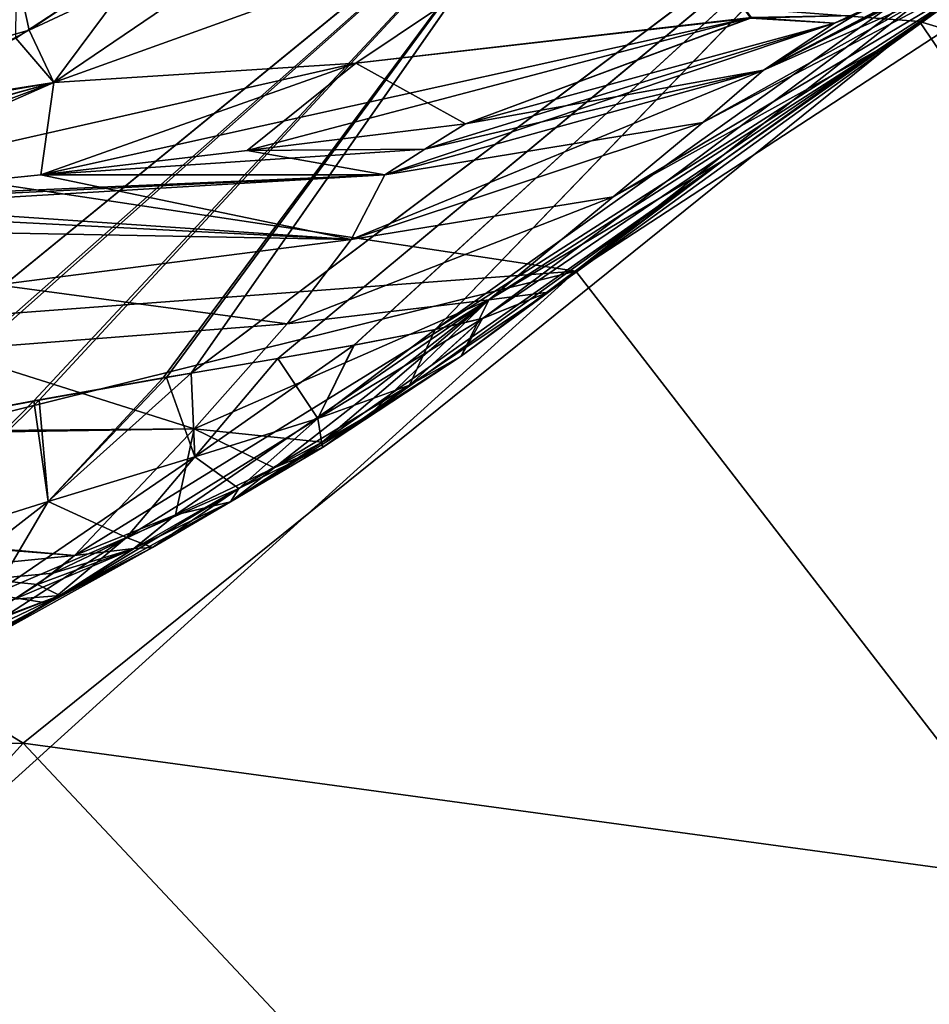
# Model space of a CAD drawing. Header units: metres. Extents: x -31 to 116, y -82 to 82.
# Tile 539 of 656: x -7.55 to -6.19, y 7.61 to 9.09. Entities that reach past the tile are written whole.
import ezdxf

# ---------------------------------------------------------------- set-up
doc = ezdxf.new("R2010")
doc.units = ezdxf.units.M
doc.layers.add('solid_80000000GA_10_1', color=7, linetype='CONTINUOUS')

msp = doc.modelspace()

# ---------------------------------------------------------------- linework, layer by layer
at = {"layer": 'solid_80000000GA_10_1'}
for points in [[(0, 15.415252, 67.784035), (-12.6, 8.140638, 67.580978), (-12.6, 8.140638, 81.453682)], [(0, 15.415252, 81.302902), (0, 15.415252, 67.784035), (-12.6, 8.140638, 81.453682)], [(-1.262316, 14.686454, 81.548462), (0, 15.415252, 81.302902), (-12.6, 8.140638, 81.453682)], [(0, 15.415252, 67.784035), (-2.518871, 13.960981, 66.651321), (-12.6, 8.140638, 67.580978)], [(0, 15.415252, -67.784035), (-12.6, 8.140638, -67.580978), (-11.690118, 8.665959, -67.071724)], [(0, 15.415252, -81.302902), (-12.6, 8.140638, -81.453682), (-12.6, 8.140638, -67.580978)], [(0, 15.415252, -67.784035), (0, 15.415252, -81.302902), (-12.6, 8.140638, -67.580978)], [(-1.261851, 14.686722, -81.548378), (-12.6, 8.140638, -81.453682), (0, 15.415252, -81.302902)], [(0, 15.415252, -67.784035), (-11.690118, 8.665959, -67.071724), (-10.840557, 9.156453, -66.655121)], [(-11.534207, 8.755975, -81.642868), (-12.6, 8.140638, -81.453682), (-1.261851, 14.686722, -81.548378)], [(-1.262316, 14.686454, 81.548462), (-12.6, 8.140638, 81.453682), (-11.53445, 8.755835, 81.64283)], [(-2.492978, 13.975931, 81.74649), (-1.262316, 14.686454, 81.548462), (-11.53445, 8.755835, 81.64283)], [(-11.534207, 8.755975, -81.642868), (-1.261851, 14.686722, -81.548378), (-2.492356, 13.97629, -81.746399)], [(-2.492978, 13.975931, 81.74649), (-11.53445, 8.755835, 81.64283), (-10.497323, 9.35462, 81.795929)], [(-10.497006, 9.354803, -81.795967), (-11.534207, 8.755975, -81.642868), (-2.492356, 13.97629, -81.746399)], [(-2.518871, 13.960981, 66.651321), (-11.708554, 8.655315, 67.081337), (-12.6, 8.140638, 67.580978)], [(-2.518871, 13.960981, 66.651321), (-10.875454, 9.136306, 66.670906), (-11.708554, 8.655315, 67.081337)], [(-4.706282, 9.942379, -82), (-6.205023, 9.08275, -82), (-9.735477, 9.352529, -82)], [(-3.988496, 8.417905, -80.315002), (-6.205023, 9.08275, -82), (-4.706282, 9.942379, -82)], [(-6.719516, 8.709035, 82), (-5.274789, 9.652801, 82), (-9.891911, 9.18692, 82)], [(-5.689669, 7.375425, 80.315002), (-5.274789, 9.652801, 82), (-6.719516, 8.709035, 82)], [(-7.756747, 8.472095, 62.580635), (-7.869422, 8.449155, 62.701412), (-6.708663, 9.396626, 62.700283)], [(-7.635834, 9.200389, 63.369762), (-6.708663, 9.396626, 62.700283), (-7.869422, 8.449155, 62.701412)], [(-7.86919, 8.449199, -62.701164), (-6.708972, 9.396405, -62.700283), (-7.635741, 9.200466, -63.369762)], [(-7.74636, 8.474146, -62.569065), (-6.708972, 9.396405, -62.700283), (-7.86919, 8.449199, -62.701164)], [(-7.531572, 8.514465, 62.310474), (-7.756747, 8.472095, 62.580635), (-6.708663, 9.396626, 62.700283)], [(-7.523978, 8.515847, -62.30061), (-6.708972, 9.396405, -62.700283), (-7.74636, 8.474146, -62.569065)], [(-7.531572, 8.514465, 62.310474), (-6.708663, 9.396626, 62.700283), (-7.337802, 8.549012, 62.038853)], [(-7.523978, 8.515847, -62.30061), (-7.333107, 8.549821, -62.031651), (-6.708972, 9.396405, -62.700283)], [(-6.708663, 9.396626, 62.700283), (-7.296231, 8.556215, 61.974037), (-7.337802, 8.549012, 62.038853)], [(-7.333107, 8.549821, -62.031651), (-7.296254, 8.556215, -61.974083), (-6.708972, 9.396405, -62.700283)], [(-7.296254, 8.556215, -61.974083), (-6.195758, 9.38412, -61.974766), (-6.708972, 9.396405, -62.700283)], [(-6.708663, 9.396626, 62.700283), (-6.196093, 9.383899, 61.974766), (-7.296231, 8.556215, 61.974037)], [(-7.16616, 8.578172, -61.749733), (-6.195758, 9.38412, -61.974766), (-7.296254, 8.556215, -61.974083)], [(-7.166157, 8.578162, 61.749699), (-7.296231, 8.556215, 61.974037), (-6.196093, 9.383899, 61.974766)], [(-7.051939, 8.598053, -61.518177), (-6.195758, 9.38412, -61.974766), (-7.16616, 8.578172, -61.749733)], [(-7.166157, 8.578162, 61.749699), (-6.196093, 9.383899, 61.974766), (-7.05216, 8.598008, 61.518654)], [(-6.196093, 9.383899, 61.974766), (-6.930471, 8.621481, 61.212044), (-7.05216, 8.598008, 61.518654)], [(-7.051939, 8.598053, -61.518177), (-6.930647, 8.62144, -61.212536), (-6.195758, 9.38412, -61.974766)], [(-6.195758, 9.38412, -61.974766), (-6.930647, 8.62144, -61.212536), (-5.875653, 9.372021, -61.211105)], [(-6.196093, 9.383899, 61.974766), (-5.875781, 9.371941, 61.211105), (-6.930471, 8.621481, 61.212044)], [(-6.120375, 9.140078, -60.428932), (-5.875653, 9.372021, -61.211105), (-6.930647, 8.62144, -61.212536)], [(-6.858717, 8.638274, 60.976192), (-6.930471, 8.621481, 61.212044), (-5.875781, 9.371941, 61.211105)], [(-6.858717, 8.638274, 60.976192), (-5.875781, 9.371941, 61.211105), (-6.76052, 8.677291, 60.428932)], [(-5.875781, 9.371941, 61.211105), (-6.120375, 9.140078, 60.428932), (-6.76052, 8.677291, 60.428932)], [(-7.547945, 8.001782, -82), (-10.88724, 7.982312, -82), (-9.735477, 9.352529, -82)], [(-6.205023, 9.08275, -82), (-7.547945, 8.001782, -82), (-9.735477, 9.352529, -82)], [(-6.438778, 9.009865, -54.577484), (-5.819015, 9.334831, -53.489151), (-5.866553, 9.305029, -54.068878)], [(-6.438778, 9.009865, -54.577484), (-6.30294, 9.091658, -53.42181), (-5.819015, 9.334831, -53.489151)], [(-6.618863, 9.30884, 51.862522), (-7.05059, 9.297509, 51.120998), (-7.501931, 8.991323, 51.42667)], [(-7.049549, 9.0202, 52.213791), (-6.618863, 9.30884, 51.862522), (-7.501931, 8.991323, 51.42667)], [(-7.501929, 8.991323, -51.426674), (-6.618859, 9.30884, -51.86253), (-7.049545, 9.0202, -52.213795)], [(-7.501929, 8.991323, -51.426674), (-7.050588, 9.297509, -51.121002), (-6.618859, 9.30884, -51.86253)], [(-6.456347, 9.088624, 52.939102), (-6.618863, 9.30884, 51.862522), (-7.049549, 9.0202, 52.213791)], [(-7.049545, 9.0202, -52.213795), (-6.618859, 9.30884, -51.86253), (-6.457912, 9.087791, -52.940632)], [(-7.538471, 9.069722, 50.94632), (-7.501931, 8.991323, 51.42667), (-7.05059, 9.297509, 51.120998)], [(-7.329102, 9.210394, 50.838581), (-7.538471, 9.069722, 50.94632), (-7.05059, 9.297509, 51.120998)], [(-7.351388, 9.193875, -50.850506), (-7.050588, 9.297509, -51.121002), (-7.501929, 8.991323, -51.426674)], [(-5.866553, 9.305029, -54.068878), (-5.913971, 9.274963, -54.649006), (-6.438778, 9.009865, -54.577484)], [(-6.529537, 8.931521, 56.014359), (-5.913971, 9.274963, 54.649006), (-6.438715, 9.009712, 54.57745)], [(-6.529537, 8.931521, 56.014359), (-6.071211, 9.172808, 56.292782), (-5.913971, 9.274963, 54.649006)], [(-6.438778, 9.009865, -54.577484), (-5.913971, 9.274963, -54.649006), (-6.071185, 9.172825, -56.292564)], [(-6.438715, 9.009712, 54.57745), (-5.913971, 9.274963, 54.649006), (-6.332164, 9.080369, 53.418015)], [(-5.913971, 9.274963, 54.649006), (-6.303055, 9.091613, 53.421795), (-6.332164, 9.080369, 53.418015)], [(-7.557942, 9.159427, 50.626781), (-7.538471, 9.069722, 50.94632), (-7.329102, 9.210394, 50.838581)], [(-7.558837, 9.057687, -50.956161), (-7.351388, 9.193875, -50.850506), (-7.501929, 8.991323, -51.426674)], [(-7.557888, 9.159433, -50.62669), (-7.351388, 9.193875, -50.850506), (-7.558837, 9.057687, -50.956161)], [(-6.719516, 8.709035, 82), (-9.891911, 9.18692, 82), (-10.550343, 8.422568, 82)], [(-7.557942, 9.159427, 50.626781), (-7.902056, 8.966541, 50.769207), (-7.538471, 9.069722, 50.94632)], [(-6.663631, 8.820189, -57.446842), (-6.071185, 9.172825, -56.292564), (-6.266772, 9.04033, -57.805351)], [(-6.529539, 8.93152, -56.014381), (-6.071185, 9.172825, -56.292564), (-6.663631, 8.820189, -57.446842)], [(-6.66363, 8.82019, 57.446827), (-6.266815, 9.0403, 57.805641), (-6.071211, 9.172808, 56.292782)], [(-6.529537, 8.931521, 56.014359), (-6.66363, 8.82019, 57.446827), (-6.071211, 9.172808, 56.292782)], [(-6.529539, 8.93152, -56.014381), (-6.438778, 9.009865, -54.577484), (-6.071185, 9.172825, -56.292564)], [(-6.071211, 9.172808, 56.292782), (-6.266815, 9.0403, 57.805641), (-6.120375, 9.140078, 60.428932)], [(-6.266772, 9.04033, -57.805351), (-6.071185, 9.172825, -56.292564), (-6.120375, 9.140078, -60.428932)], [(-6.120375, 9.140078, -60.428932), (-6.930647, 8.62144, -61.212536), (-6.859594, 8.638056, -60.979588)], [(-6.120375, 9.140078, -60.428932), (-6.859594, 8.638056, -60.979588), (-6.76052, 8.677291, -60.428932)], [(-6.497733, 8.875779, 59.185165), (-6.76052, 8.677291, 60.428932), (-6.120375, 9.140078, 60.428932)], [(-6.497694, 8.875808, -59.184952), (-6.120375, 9.140078, -60.428932), (-6.76052, 8.677291, -60.428932)], [(-6.266815, 9.0403, 57.805641), (-6.497733, 8.875779, 59.185165), (-6.120375, 9.140078, 60.428932)], [(-6.497694, 8.875808, -59.184952), (-6.266772, 9.04033, -57.805351), (-6.120375, 9.140078, -60.428932)], [(-6.456347, 9.088624, 52.939102), (-7.049549, 9.0202, 52.213791), (-7.521314, 8.853372, 52.585651)], [(-6.456347, 9.088624, 52.939102), (-7.521314, 8.853372, 52.585651), (-7.211966, 8.88956, 52.975071)], [(-6.456347, 9.088624, 52.939102), (-7.211966, 8.88956, 52.975071), (-6.885127, 8.929543, 53.349537)], [(-7.049545, 9.0202, -52.213795), (-6.457912, 9.087791, -52.940632), (-6.885127, 8.929543, -53.349537)], [(-6.332164, 9.080369, 53.418015), (-6.456347, 9.088624, 52.939102), (-6.885127, 8.929543, 53.349537)], [(-6.332163, 9.080369, -53.418015), (-6.885127, 8.929543, -53.349537), (-6.457912, 9.087791, -52.940632)], [(-6.332163, 9.080369, -53.418015), (-6.457912, 9.087791, -52.940632), (-6.30294, 9.091658, -53.42181)], [(-6.303055, 9.091613, 53.421795), (-6.456347, 9.088624, 52.939102), (-6.332164, 9.080369, 53.418015)], [(-6.438778, 9.009865, -54.577484), (-6.332163, 9.080369, -53.418015), (-6.30294, 9.091658, -53.42181)], [(-5.256242, 7.690328, -80.315002), (-7.547945, 8.001782, -82), (-6.205023, 9.08275, -82)], [(-6.946005, 8.891377, -53.929234), (-6.332163, 9.080369, -53.418015), (-7.005945, 8.853372, -54.509037)], [(-6.438778, 9.009865, -54.577484), (-7.005945, 8.853372, -54.509037), (-6.332163, 9.080369, -53.418015)], [(-6.946005, 8.891377, -53.929234), (-6.885127, 8.929543, -53.349537), (-6.332163, 9.080369, -53.418015)], [(-6.438715, 9.009712, 54.57745), (-6.332164, 9.080369, 53.418015), (-6.885127, 8.929543, 53.349537)], [(-5.256242, 7.690328, -80.315002), (-6.205023, 9.08275, -82), (-3.988496, 8.417905, -80.315002)], [(-7.902056, 8.966541, 50.769207), (-7.763672, 8.950526, 51.05014), (-7.538471, 9.069722, 50.94632)], [(-7.779627, 8.943164, -51.057125), (-7.558837, 9.057687, -50.956161), (-7.501929, 8.991323, -51.426674)], [(-7.538471, 9.069722, 50.94632), (-7.763672, 8.950526, 51.05014), (-7.501931, 8.991323, 51.42667)], [(-6.850095, 8.665926, -58.870163), (-6.266772, 9.04033, -57.805351), (-6.497694, 8.875808, -59.184952)], [(-6.663631, 8.820189, -57.446842), (-6.266772, 9.04033, -57.805351), (-6.850095, 8.665926, -58.870163)], [(-6.850094, 8.665927, 58.870155), (-6.497733, 8.875779, 59.185165), (-6.266815, 9.0403, 57.805641)], [(-6.66363, 8.82019, 57.446827), (-6.850094, 8.665927, 58.870155), (-6.266815, 9.0403, 57.805641)], [(-7.049549, 9.0202, 52.213791), (-8.000389, 8.804494, 51.754948), (-7.521314, 8.853372, 52.585651)], [(-7.049549, 9.0202, 52.213791), (-7.501931, 8.991323, 51.42667), (-8.000389, 8.804494, 51.754948)], [(-7.211966, 8.88956, -52.975071), (-7.521314, 8.853372, -52.585651), (-7.049545, 9.0202, -52.213795)], [(-7.501929, 8.991323, -51.426674), (-7.049545, 9.0202, -52.213795), (-7.521314, 8.853372, -52.585651)], [(-7.211966, 8.88956, -52.975071), (-7.049545, 9.0202, -52.213795), (-6.885127, 8.929543, -53.349537)], [(-6.438715, 9.009712, 54.57745), (-7.005945, 8.853372, 54.509037), (-7.056182, 8.756388, 56.106041)], [(-6.529537, 8.931521, 56.014359), (-6.438715, 9.009712, 54.57745), (-7.056182, 8.756388, 56.106041)], [(-6.529539, 8.93152, -56.014381), (-7.005945, 8.853372, -54.509037), (-6.438778, 9.009865, -54.577484)], [(-6.438715, 9.009712, 54.57745), (-6.946005, 8.891377, 53.929234), (-7.005945, 8.853372, 54.509037)], [(-6.438715, 9.009712, 54.57745), (-6.885127, 8.929543, 53.349537), (-6.946005, 8.891377, 53.929234)], [(-7.501931, 8.991323, 51.42667), (-8.259063, 8.778744, 51.244053), (-8.000389, 8.804494, 51.754948)], [(-8.004169, 8.853188, 51.149666), (-8.259063, 8.778744, 51.244053), (-7.501931, 8.991323, 51.42667)], [(-7.763672, 8.950526, 51.05014), (-8.004169, 8.853188, 51.149666), (-7.501931, 8.991323, 51.42667)], [(-7.501929, 8.991323, -51.426674), (-7.905387, 8.814178, -51.930599), (-8.000388, 8.804494, -51.754948)], [(-7.779627, 8.943164, -51.057125), (-7.501929, 8.991323, -51.426674), (-8.000388, 8.804494, -51.754948)], [(-7.501929, 8.991323, -51.426674), (-7.521314, 8.853372, -52.585651), (-7.905387, 8.814178, -51.930599)], [(-6.946005, 8.891377, 53.929234), (-6.885127, 8.929543, 53.349537), (-7.211966, 8.88956, 52.975071)], [(-6.946005, 8.891377, -53.929234), (-7.211966, 8.88956, -52.975071), (-6.885127, 8.929543, -53.349537)], [(-6.529537, 8.931521, 56.014359), (-7.056182, 8.756388, 56.106041), (-6.66363, 8.82019, 57.446827)], [(-6.529539, 8.93152, -56.014381), (-7.056171, 8.756403, -56.105835), (-7.005945, 8.853372, -54.509037)], [(-6.529539, 8.93152, -56.014381), (-6.663631, 8.820189, -57.446842), (-7.056171, 8.756403, -56.105835)], [(-6.946005, 8.891377, -53.929234), (-7.005945, 8.853372, -54.509037), (-7.521314, 8.853372, -52.585651)], [(-6.946005, 8.891377, -53.929234), (-7.521314, 8.853372, -52.585651), (-7.211966, 8.88956, -52.975071)], [(-7.211966, 8.88956, 52.975071), (-7.521314, 8.853372, 52.585651), (-7.005945, 8.853372, 54.509037)], [(-6.946005, 8.891377, 53.929234), (-7.211966, 8.88956, 52.975071), (-7.005945, 8.853372, 54.509037)], [(-7.028766, 8.493855, 60.306206), (-6.497733, 8.875779, 59.185165), (-7.099885, 8.452905, 60.275455)], [(-6.850094, 8.665927, 58.870155), (-7.099885, 8.452905, 60.275455), (-6.497733, 8.875779, 59.185165)], [(-7.028766, 8.493855, 60.306206), (-6.891333, 8.581738, 60.367664), (-6.497733, 8.875779, 59.185165)], [(-6.891333, 8.581738, 60.367664), (-6.76052, 8.677291, 60.428932), (-6.497733, 8.875779, 59.185165)], [(-6.850095, 8.665926, -58.870163), (-6.497694, 8.875808, -59.184952), (-6.76052, 8.677291, -60.428932)], [(-7.005945, 8.853372, 54.509037), (-8.000389, 8.804494, 51.754948), (-8.259063, 8.778744, 51.244053)], [(-7.056182, 8.756388, 56.106041), (-7.005945, 8.853372, 54.509037), (-8.259063, 8.778744, 51.244053)], [(-7.521314, 8.853372, 52.585651), (-8.000389, 8.804494, 51.754948), (-7.90538, 8.814179, 51.930614)], [(-7.005945, 8.853372, 54.509037), (-7.90538, 8.814179, 51.930614), (-8.000389, 8.804494, 51.754948)], [(-7.905387, 8.814178, -51.930599), (-7.521314, 8.853372, -52.585651), (-7.056171, 8.756403, -56.105835)], [(-7.005945, 8.853372, 54.509037), (-7.521314, 8.853372, 52.585651), (-7.90538, 8.814179, 51.930614)], [(-7.521314, 8.853372, -52.585651), (-7.005945, 8.853372, -54.509037), (-7.056171, 8.756403, -56.105835)], [(-6.66363, 8.82019, 57.446827), (-7.056182, 8.756388, 56.106041), (-7.152355, 8.63015, 57.577374)], [(-6.66363, 8.82019, 57.446827), (-7.152355, 8.63015, 57.577374), (-6.850094, 8.665927, 58.870155)], [(-6.663631, 8.820189, -57.446842), (-7.152331, 8.630177, -57.577099), (-7.056171, 8.756403, -56.105835)], [(-6.663631, 8.820189, -57.446842), (-6.850095, 8.665926, -58.870163), (-7.152331, 8.630177, -57.577099)], [(-8.259063, 8.778744, -51.244053), (-8.000388, 8.804494, -51.754948), (-7.056171, 8.756403, -56.105835)], [(-8.000388, 8.804494, -51.754948), (-7.905387, 8.814178, -51.930599), (-7.056171, 8.756403, -56.105835)], [(-9.401006, 8.45485, -51.237667), (-8.259063, 8.778744, -51.244053), (-7.291536, 8.472805, -58.918423)], [(-7.056182, 8.756388, 56.106041), (-8.259063, 8.778744, 51.244053), (-9.398897, 8.4556, 51.237598)], [(-8.259063, 8.778744, -51.244053), (-7.152331, 8.630177, -57.577099), (-7.291536, 8.472805, -58.918423)], [(-8.259063, 8.778744, -51.244053), (-7.056171, 8.756403, -56.105835), (-7.152331, 8.630177, -57.577099)], [(-7.152355, 8.63015, 57.577374), (-7.056182, 8.756388, 56.106041), (-9.398897, 8.4556, 51.237598)], [(-6.719516, 8.709035, 82), (-10.550343, 8.422568, 82), (-11.14992, 7.611111, 82)], [(-7.998627, 7.551286, 82), (-6.719516, 8.709035, 82), (-11.14992, 7.611111, 82)], [(-5.689669, 7.375425, 80.315002), (-6.719516, 8.709035, 82), (-7.998627, 7.551286, 82)], [(-6.968801, 8.538008, 60.807056), (-6.858717, 8.638274, 60.976192), (-6.76052, 8.677291, 60.428932)], [(-6.891333, 8.581738, 60.367664), (-6.968801, 8.538008, 60.807056), (-6.76052, 8.677291, 60.428932)], [(-6.891583, 8.581541, -60.367542), (-6.76052, 8.677291, -60.428932), (-6.859594, 8.638056, -60.979588)], [(-6.891583, 8.581541, -60.367542), (-6.850095, 8.665926, -58.870163), (-6.76052, 8.677291, -60.428932)], [(-6.850094, 8.665927, 58.870155), (-7.291559, 8.472778, 58.918625), (-7.470769, 8.282874, 60.125164)], [(-6.850094, 8.665927, 58.870155), (-7.470769, 8.282874, 60.125164), (-7.319447, 8.343949, 60.184578)], [(-6.850094, 8.665927, 58.870155), (-7.319447, 8.343949, 60.184578), (-7.171865, 8.414373, 60.245007)], [(-6.850094, 8.665927, 58.870155), (-7.152355, 8.63015, 57.577374), (-7.291559, 8.472778, 58.918625)], [(-6.850095, 8.665926, -58.870163), (-7.291536, 8.472805, -58.918423), (-7.152331, 8.630177, -57.577099)], [(-6.850095, 8.665926, -58.870163), (-7.09986, 8.452857, -60.275452), (-7.291536, 8.472805, -58.918423)], [(-6.850094, 8.665927, 58.870155), (-7.171865, 8.414373, 60.245007), (-7.099885, 8.452905, 60.275455)], [(-7.028991, 8.493664, -60.306095), (-7.09986, 8.452857, -60.275452), (-6.850095, 8.665926, -58.870163)], [(-6.891583, 8.581541, -60.367542), (-7.028991, 8.493664, -60.306095), (-6.850095, 8.665926, -58.870163)], [(-7.291559, 8.472778, 58.918625), (-7.152355, 8.63015, 57.577374), (-9.398897, 8.4556, 51.237598)], [(-7.10612, 8.488181, 61.217739), (-6.930471, 8.621481, 61.212044), (-6.858717, 8.638274, 60.976192)], [(-6.968801, 8.538008, 60.807056), (-7.10612, 8.488181, 61.217739), (-6.858717, 8.638274, 60.976192)], [(-6.968828, 8.537987, -60.80703), (-6.859594, 8.638056, -60.979588), (-6.930647, 8.62144, -61.212536)], [(-6.968828, 8.537987, -60.80703), (-6.891583, 8.581541, -60.367542), (-6.859594, 8.638056, -60.979588)], [(-7.106143, 8.488157, -61.217697), (-6.930647, 8.62144, -61.212536), (-7.051939, 8.598053, -61.518177)], [(-6.968828, 8.537987, -60.80703), (-6.930647, 8.62144, -61.212536), (-7.106143, 8.488157, -61.217697)], [(-7.10612, 8.488181, 61.217739), (-7.05216, 8.598008, 61.518654), (-6.930471, 8.621481, 61.212044)], [(-7.290541, 8.430632, 61.592171), (-7.166157, 8.578162, 61.749699), (-7.05216, 8.598008, 61.518654)], [(-7.10612, 8.488181, 61.217739), (-7.290541, 8.430632, 61.592171), (-7.05216, 8.598008, 61.518654)], [(-7.106143, 8.488157, -61.217697), (-7.051939, 8.598053, -61.518177), (-7.16616, 8.578172, -61.749733)], [(-7.290559, 8.430604, -61.592117), (-7.16616, 8.578172, -61.749733), (-7.296254, 8.556215, -61.974083)], [(-7.290541, 8.430632, 61.592171), (-7.296231, 8.556215, 61.974037), (-7.166157, 8.578162, 61.749699)], [(-7.106143, 8.488157, -61.217697), (-7.16616, 8.578172, -61.749733), (-7.290559, 8.430604, -61.592117)], [(-7.099342, 8.444843, 60.684013), (-6.968801, 8.538008, 60.807056), (-6.891333, 8.581738, 60.367664)], [(-7.099342, 8.444843, 60.684013), (-6.891333, 8.581738, 60.367664), (-7.028766, 8.493855, 60.306206)], [(-6.968828, 8.537987, -60.80703), (-7.028991, 8.493664, -60.306095), (-6.891583, 8.581541, -60.367542)], [(-7.510113, 8.363996, 61.929447), (-7.337802, 8.549012, 62.038853), (-7.296231, 8.556215, 61.974037)], [(-7.290541, 8.430632, 61.592171), (-7.510113, 8.363996, 61.929447), (-7.296231, 8.556215, 61.974037)], [(-7.290559, 8.430604, -61.592117), (-7.296254, 8.556215, -61.974083), (-7.333107, 8.549821, -62.031651)], [(-7.510113, 8.363996, 61.929447), (-7.531572, 8.514465, 62.310474), (-7.337802, 8.549012, 62.038853)], [(-7.510126, 8.363964, -61.929382), (-7.333107, 8.549821, -62.031651), (-7.523978, 8.515847, -62.30061)], [(-7.290559, 8.430604, -61.592117), (-7.333107, 8.549821, -62.031651), (-7.510126, 8.363964, -61.929382)], [(-7.22471, 8.383566, 61.036598), (-7.10612, 8.488181, 61.217739), (-6.968801, 8.538008, 60.807056)], [(-7.22471, 8.383566, 61.036598), (-6.968801, 8.538008, 60.807056), (-7.099342, 8.444843, 60.684013)], [(-6.968828, 8.537987, -60.80703), (-7.106143, 8.488157, -61.217697), (-7.099399, 8.444806, -60.68396)], [(-6.968828, 8.537987, -60.80703), (-7.099399, 8.444806, -60.68396), (-7.028991, 8.493664, -60.306095)], [(-7.754853, 8.287096, 62.232422), (-7.756747, 8.472095, 62.580635), (-7.531572, 8.514465, 62.310474)], [(-7.75486, 8.287059, -62.232353), (-7.523978, 8.515847, -62.30061), (-7.74636, 8.474146, -62.569065)], [(-7.510126, 8.363964, -61.929382), (-7.523978, 8.515847, -62.30061), (-7.75486, 8.287059, -62.232353)], [(-7.510113, 8.363996, 61.929447), (-7.754853, 8.287096, 62.232422), (-7.531572, 8.514465, 62.310474)], [(-7.392903, 8.310098, 61.357876), (-7.290541, 8.430632, 61.592171), (-7.10612, 8.488181, 61.217739)], [(-7.392903, 8.310098, 61.357876), (-7.10612, 8.488181, 61.217739), (-7.22471, 8.383566, 61.036598)], [(-7.106143, 8.488157, -61.217697), (-7.290559, 8.430604, -61.592117), (-7.224762, 8.383525, -61.036522)], [(-7.028766, 8.493855, 60.306206), (-7.099885, 8.452905, 60.275455), (-7.237156, 8.363205, 60.560719)], [(-7.099342, 8.444843, 60.684013), (-7.028766, 8.493855, 60.306206), (-7.237156, 8.363205, 60.560719)], [(-7.106143, 8.488157, -61.217697), (-7.224762, 8.383525, -61.036522), (-7.099399, 8.444806, -60.68396)], [(-7.099399, 8.444806, -60.68396), (-7.09986, 8.452857, -60.275452), (-7.028991, 8.493664, -60.306095)], [(-7.291559, 8.472778, 58.918625), (-9.398897, 8.4556, 51.237598), (-9.445346, 8.438955, 51.239189)], [(-7.470769, 8.282874, 60.125164), (-7.291559, 8.472778, 58.918625), (-9.445346, 8.438955, 51.239189)], [(-9.401006, 8.45485, -51.237667), (-7.291536, 8.472805, -58.918423), (-7.470771, 8.282871, -60.125179)], [(-7.319299, 8.34399, -60.184635), (-7.470771, 8.282871, -60.125179), (-7.291536, 8.472805, -58.918423)], [(-7.171738, 8.414383, -60.245049), (-7.319299, 8.34399, -60.184635), (-7.291536, 8.472805, -58.918423)], [(-7.09986, 8.452857, -60.275452), (-7.171738, 8.414383, -60.245049), (-7.291536, 8.472805, -58.918423)], [(-9.445676, 8.438835, -51.239201), (-9.401006, 8.45485, -51.237667), (-7.470771, 8.282871, -60.125179)], [(-7.099885, 8.452905, 60.275455), (-7.171865, 8.414373, 60.245007), (-7.237156, 8.363205, 60.560719)], [(-7.099399, 8.444806, -60.68396), (-7.171738, 8.414383, -60.245049), (-7.09986, 8.452857, -60.275452)], [(-7.470769, 8.282874, 60.125164), (-9.445346, 8.438955, 51.239189), (-10.506122, 7.977498, 51.292896)], [(-9.445676, 8.438835, -51.239201), (-7.526365, 8.239659, -60.304008), (-7.64119, 8.16774, -60.491547)], [(-9.445676, 8.438835, -51.239201), (-7.470771, 8.282871, -60.125179), (-7.526365, 8.239659, -60.304008)], [(-7.099342, 8.444843, 60.684013), (-7.237156, 8.363205, 60.560719), (-7.353779, 8.295057, 60.854042)], [(-7.22471, 8.383566, 61.036598), (-7.099342, 8.444843, 60.684013), (-7.353779, 8.295057, 60.854042)], [(-7.099399, 8.444806, -60.68396), (-7.237246, 8.363157, -60.560638), (-7.171738, 8.414383, -60.245049)], [(-7.099399, 8.444806, -60.68396), (-7.224762, 8.383525, -61.036522), (-7.237246, 8.363157, -60.560638)], [(-7.592736, 8.224639, 61.647335), (-7.510113, 8.363996, 61.929447), (-7.290541, 8.430632, 61.592171)], [(-7.592736, 8.224639, 61.647335), (-7.290541, 8.430632, 61.592171), (-7.392903, 8.310098, 61.357876)], [(-7.290559, 8.430604, -61.592117), (-7.510126, 8.363964, -61.929382), (-7.392949, 8.310051, -61.357773)], [(-7.290559, 8.430604, -61.592117), (-7.392949, 8.310051, -61.357773), (-7.224762, 8.383525, -61.036522)], [(-7.171865, 8.414373, 60.245007), (-7.319447, 8.343949, 60.184578), (-7.381616, 8.293465, 60.437733)], [(-7.237156, 8.363205, 60.560719), (-7.171865, 8.414373, 60.245007), (-7.381616, 8.293465, 60.437733)], [(-7.237246, 8.363157, -60.560638), (-7.319299, 8.34399, -60.184635), (-7.171738, 8.414383, -60.245049)], [(-7.22471, 8.383566, 61.036598), (-7.353779, 8.295057, 60.854042), (-7.51004, 8.211442, 61.120281)], [(-7.392903, 8.310098, 61.357876), (-7.22471, 8.383566, 61.036598), (-7.51004, 8.211442, 61.120281)], [(-7.224762, 8.383525, -61.036522), (-7.392949, 8.310051, -61.357773), (-7.353864, 8.295007, -60.853924)], [(-7.224762, 8.383525, -61.036522), (-7.353864, 8.295007, -60.853924), (-7.237246, 8.363157, -60.560638)], [(-7.814863, 8.127339, 61.9076), (-7.754853, 8.287096, 62.232422), (-7.510113, 8.363996, 61.929447)], [(-7.814863, 8.127339, 61.9076), (-7.510113, 8.363996, 61.929447), (-7.592736, 8.224639, 61.647335)], [(-7.510126, 8.363964, -61.929382), (-7.75486, 8.287059, -62.232353), (-7.592773, 8.224586, -61.647209)], [(-7.510126, 8.363964, -61.929382), (-7.592773, 8.224586, -61.647209), (-7.392949, 8.310051, -61.357773)], [(-7.237156, 8.363205, 60.560719), (-7.381616, 8.293465, 60.437733), (-7.492498, 8.223224, 60.671234)], [(-7.353779, 8.295057, 60.854042), (-7.237156, 8.363205, 60.560719), (-7.492498, 8.223224, 60.671234)], [(-7.237246, 8.363157, -60.560638), (-7.381741, 8.29341, -60.437626), (-7.319299, 8.34399, -60.184635)], [(-7.237246, 8.363157, -60.560638), (-7.353864, 8.295007, -60.853924), (-7.381741, 8.29341, -60.437626)], [(-7.319447, 8.343949, 60.184578), (-7.470769, 8.282874, 60.125164), (-7.502559, 8.256319, 60.24543)], [(-7.381616, 8.293465, 60.437733), (-7.319447, 8.343949, 60.184578), (-7.502559, 8.256319, 60.24543)], [(-7.381741, 8.29341, -60.437626), (-7.470771, 8.282871, -60.125179), (-7.319299, 8.34399, -60.184635)], [(-7.392903, 8.310098, 61.357876), (-7.51004, 8.211442, 61.120281), (-7.695354, 8.113691, 61.359238)], [(-7.592736, 8.224639, 61.647335), (-7.392903, 8.310098, 61.357876), (-7.695354, 8.113691, 61.359238)], [(-7.392949, 8.310051, -61.357773), (-7.592773, 8.224586, -61.647209), (-7.510118, 8.211387, -61.120125)], [(-7.392949, 8.310051, -61.357773), (-7.510118, 8.211387, -61.120125), (-7.353864, 8.295007, -60.853924)], [(-7.353779, 8.295057, 60.854042), (-7.492498, 8.223224, 60.671234), (-7.640914, 8.135542, 60.881493)], [(-7.51004, 8.211442, 61.120281), (-7.353779, 8.295057, 60.854042), (-7.640914, 8.135542, 60.881493)], [(-7.381616, 8.293465, 60.437733), (-7.502559, 8.256319, 60.24543), (-7.560488, 8.217352, 60.371185)], [(-7.492498, 8.223224, 60.671234), (-7.381616, 8.293465, 60.437733), (-7.560488, 8.217352, 60.371185)], [(-7.381741, 8.29341, -60.437626), (-7.526365, 8.239659, -60.304008), (-7.470771, 8.282871, -60.125179)], [(-7.381741, 8.29341, -60.437626), (-7.492619, 8.22317, -60.671078), (-7.526365, 8.239659, -60.304008)], [(-7.353864, 8.295007, -60.853924), (-7.510118, 8.211387, -61.120125), (-7.492619, 8.22317, -60.671078)], [(-7.353864, 8.295007, -60.853924), (-7.492619, 8.22317, -60.671078), (-7.381741, 8.29341, -60.437626)], [(-7.502559, 8.256319, 60.24543), (-7.470769, 8.282874, 60.125164), (-10.506122, 7.977498, 51.292896)], [(-7.560488, 8.217352, 60.371185), (-7.502559, 8.256319, 60.24543), (-10.506122, 7.977498, 51.292896)], [(-7.492619, 8.22317, -60.671078), (-7.64119, 8.16774, -60.491547), (-7.526365, 8.239659, -60.304008)], [(-7.492498, 8.223224, 60.671234), (-7.650229, 8.162356, 60.502674), (-7.781264, 8.084911, 60.6413)], [(-7.640914, 8.135542, 60.881493), (-7.492498, 8.223224, 60.671234), (-7.781264, 8.084911, 60.6413)], [(-7.592773, 8.224586, -61.647209), (-7.695424, 8.113631, -61.359051), (-7.510118, 8.211387, -61.120125)], [(-7.492498, 8.223224, 60.671234), (-7.560488, 8.217352, 60.371185), (-7.650229, 8.162356, 60.502674)], [(-7.492619, 8.22317, -60.671078), (-7.64103, 8.135488, -60.881287), (-7.64119, 8.16774, -60.491547)], [(-7.510118, 8.211387, -61.120125), (-7.64103, 8.135488, -60.881287), (-7.492619, 8.22317, -60.671078)], [(-7.51004, 8.211442, 61.120281), (-7.640914, 8.135542, 60.881493), (-7.816764, 8.032457, 61.068542)], [(-7.695354, 8.113691, 61.359238), (-7.51004, 8.211442, 61.120281), (-7.816764, 8.032457, 61.068542)], [(-7.510118, 8.211387, -61.120125), (-7.695424, 8.113631, -61.359051), (-7.64103, 8.135488, -60.881287)], [(-7.547945, 8.001782, -82), (-8.707303, 6.721757, -82), (-10.88724, 7.982312, -82)], [(-6.394561, 6.77339, -80.315002), (-8.707303, 6.721757, -82), (-7.547945, 8.001782, -82)], [(-6.394561, 6.77339, -80.315002), (-7.547945, 8.001782, -82), (-5.256242, 7.690328, -80.315002)], [(-6.394561, 6.77339, -65), (-5.256242, 7.690328, -65), (-4.043405, 5.248548, -63.447029)], [(-5.256242, 7.690328, -80.315002), (-5.256242, 7.690328, -65), (-6.394561, 6.77339, -65)], [(-6.394561, 6.77339, -80.315002), (-5.256242, 7.690328, -80.315002), (-6.394561, 6.77339, -65)]]:
    msp.add_3dface(points, dxfattribs=at)

doc.saveas('drawing.dxf')
